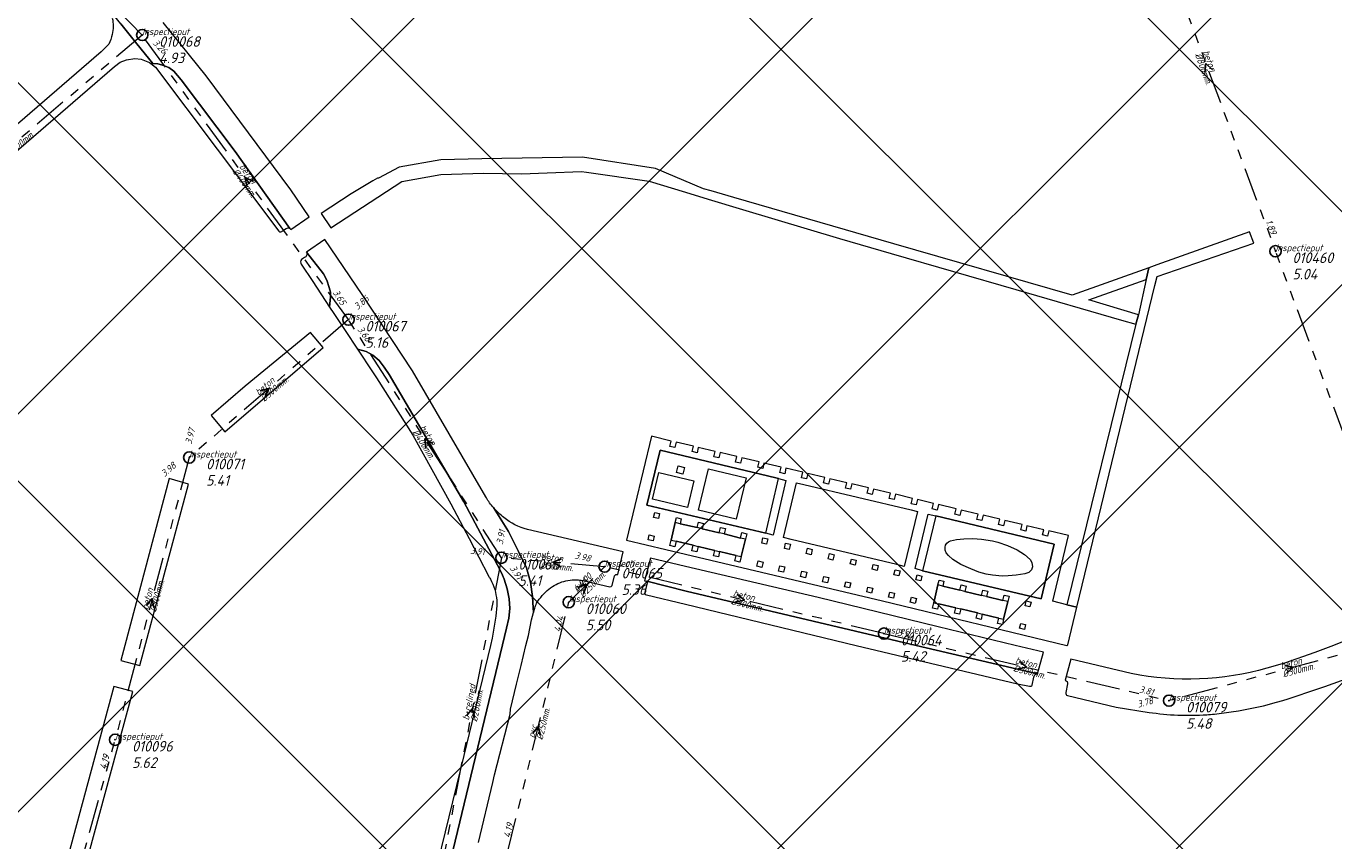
# Model space of a CAD drawing. Extents: x 148869 to 161638, y 453607 to 469810.
# Tile 403 of 656: x 153883 to 154115, y 463465 to 463610. Entities that reach past the tile are written whole.
import ezdxf

# ---------------------------------------------------------------- set-up
doc = ezdxf.new("R2010")
doc.units = 0
doc.header["$PDMODE"] = 32
doc.header["$PDSIZE"] = 2
doc.linetypes.add('RI-GWA', pattern=[18.45, 6, -1.8, 1.75, -1.8, 1.75, -1.8, 1.75, -1.8])
doc.layers.get('0').update_dxf_attribs({"linetype": 'CONTINUOUS'})
doc.layers.get('DEFPOINTS').update_dxf_attribs({"linetype": 'CONTINUOUS'})
doc.layers.add('2023 hatch', color=90, linetype='CONTINUOUS')
for name, color, linetype, lineweight in [('B-OI-RI-GWA-MATERIAAL-T18', 10, 'CONTINUOUS', 18), ('B-OI-RI-GWA-PUTDEKSELHOOGTE-T25', 10, 'CONTINUOUS', 25), ('B-OI-RI-GWA_BOB-T18', 10, 'CONTINUOUS', 18), ('B-OI-RI-GWA_DIAMETER-T18', 10, 'CONTINUOUS', 18), ('B-OI-RI-GWA_PUTNUMMER-T18', 10, 'CONTINUOUS', 18), ('B-OI-RI-GWA_RIOOLPUT-S', 10, 'CONTINUOUS', 25), ('B-OI-RI-GWA_TRANSPORTLEIDING-G', 10, 'RI-GWA', 18), ('B-OI-RI-STROOMRICHTING-S', 252, 'CONTINUOUS', 25), ('B-RO-VH-VERHARDING_ASFALT-GV', 251, 'CONTINUOUS', 18), ('B-RO-VH-VERHARDING_HALFVERHARDING-GV', 251, 'CONTINUOUS', 18), ('B-RO-VH-VERHARDING_HALFVERHARDING_GRIND-GV', 251, 'CONTINUOUS', 18), ('B-RO-VH-VERHARDING_STRAATBAKSTEEN-GV', 251, 'CONTINUOUS', 18)]:
    doc.layers.add(name, color=color, linetype=linetype, lineweight=lineweight)
doc.styles.add('NLCS-ISO-M500-T18_CURSIEF', font='NLCS-ISO.ttf', dxfattribs={"oblique": 15, "height": 0.9})
doc.styles.add('NLCS-ISO-M750-T25_CURSIEF', font='NLCS-ISO.ttf', dxfattribs={"oblique": 15, "height": 1.875})

# ---------------------------------------------------------------- blocks, each defined once
blk = doc.blocks.new('ACMAP_ANN_TEMPLATE_gwa-diam')
at = {"color": 0, "linetype": 'ByBlock', "style": 'NLCS-ISO-M500-T18_CURSIEF', "oblique": 15}
blk.add_attdef('gwa-diam', (-2.2, -1.3), '', height=1.2, dxfattribs=at)
blk = doc.blocks.new('ACMAP_ANN_TEMPLATE_gwa-materiaal')
at = {"color": 0, "linetype": 'ByBlock', "style": 'NLCS-ISO-M500-T18_CURSIEF', "oblique": 15}
blk.add_attdef('gwa-mat', (-2.2, 0.2), '', height=1.2, dxfattribs=at)
blk = doc.blocks.new('ACMAP_ANN_TEMPLATE_gwa-nap-l')
at = {"color": 0, "linetype": 'ByBlock', "style": 'NLCS-ISO-M500-T18_CURSIEF', "oblique": 15}
blk.add_attdef('gwa-nap-l', (2.3, 0.2), '', height=1.2, dxfattribs=at)
blk = doc.blocks.new('ACMAP_ANN_TEMPLATE_gwa-nap-r')
at = {"color": 0, "linetype": 'ByBlock', "style": 'NLCS-ISO-M500-T18_CURSIEF', "oblique": 15}
blk.add_attdef('gwa-nap-r', (-5.6, 0.2), '', height=1.2, dxfattribs=at)
blk = doc.blocks.new('ACMAP_ANN_TEMPLATE_gwa-puth')
at = {"color": 0, "linetype": 'ByBlock', "style": 'NLCS-ISO-M750-T25_CURSIEF', "oblique": 15}
blk.add_attdef('gwa-puth', (3, -5), '', height=1.88, dxfattribs=at)
blk = doc.blocks.new('ACMAP_ANN_TEMPLATE_gwa-putnr')
at = {"color": 0, "linetype": 'ByBlock', "style": 'NLCS-ISO-M750-T25_CURSIEF', "oblique": 15}
blk.add_attdef('gwa-putnr', (3, -2.1), '', height=1.88, dxfattribs=at)
blk = doc.blocks.new('ACMAP_ANN_TEMPLATE_type knoop')
at = {"layer": 'DEFPOINTS', "style": 'NLCS-ISO-M500-T18_CURSIEF', "oblique": 15}
blk.add_attdef('type_knoop', (0, 0), '', height=1.2, dxfattribs=at)

msp = doc.modelspace()

# ---------------------------------------------------------------- hatches: boundary and pattern name
at = {"layer": '2023 hatch'}
h = msp.add_hatch(dxfattribs=at)
h.set_pattern_fill('L45L135', color=256, scale=49.98)
h.set_pattern_definition([(45, (0, 0), (-35.341197, 35.341197), []), (135, (0, 0), (-35.341197, -35.341197), [])])
h.paths.add_polyline_path([(155033.65, 463387.49), (154736.21, 463174.82), (154703.82, 463157.03), (154669.13, 463116.73), (154497.36, 463128.81), (154485.96, 463103.35), (154403, 462810.28), (154029.41, 462913.19), (153921.91, 462926.36), (153533.06, 462959.92), (153521.58, 463046.87), (153065.73, 463131.59), (152840.09, 463157.69), (152602.55, 463321.62), (152457.44, 463373.38), (152283.77, 463566.95), (152230.15, 463641.33), (152156.25, 463699.58), (152012.16, 463887.19), (152009.38, 463939.89), (151991.35, 464191.03), (152103.19, 464343.83), (152153.39, 464455.21), (152151.03, 464561.94), (152249.45, 464811.76), (152130.92, 465032.5), (152332.42, 465169.93), (152738.18, 465252.75), (152947.54, 465152.17), (153150.32, 465023.39), (153302.02, 464886.05), (153728.6, 464650.43), (153874.6, 464567.83), (153954.88, 464501.43), (153988.94, 464472.57), (154027.82, 464422.75), (154193.47, 464138.07), (154280.01, 463968.67), (154339.28, 463993.19), (154494.94, 463873.13), (154622.49, 463821.49), (154755.92, 463721.99), (154868.72, 463597.28)])

# ---------------------------------------------------------------- linework, layer by layer
at = {"layer": 'B-OI-RI-GWA_RIOOLPUT-S', "color": 251}
for p in [(153903.61, 463608.38), (154104.7, 463570), (153940.21, 463557.85), (153911.95, 463533.38), (153967.35, 463515.58), (153985.66, 463514), (153979.3, 463507.7), (154035.23, 463502.13), (154085.82, 463490.22), (153898.81, 463483.28)]:
    msp.add_point(p, dxfattribs=at)
at = {"layer": 'B-OI-RI-GWA_TRANSPORTLEIDING-G', "color": 251}
for p, q in [((153903.61, 463608.38), (153870.41, 463641.94)), ((154080, 463636.6), (154104.7, 463570)), ((153903.61, 463608.38), (153858.44, 463570.02)), ((153940.21, 463557.85), (153903.61, 463608.38)), ((154130, 463502.1), (154104.7, 463570)), ((153940.21, 463557.85), (153911.95, 463533.38)), ((153967.35, 463515.58), (153940.21, 463557.85)), ((153911.95, 463533.38), (153898.81, 463483.28)), ((153967.35, 463515.58), (153957, 463462)), ((153985.66, 463514), (153967.35, 463515.58)), ((153979.3, 463507.7), (153985.66, 463514)), ((154035.23, 463502.13), (153985.66, 463514)), ((153968.5, 463463.5), (153979.3, 463507.7)), ((154035.23, 463502.13), (154085.82, 463490.22)), ((154130, 463502.1), (154085.82, 463490.22)), ((153884.47, 463431.21), (153898.81, 463483.28))]:
    msp.add_line(p, q, dxfattribs=at)
at = {"layer": 'B-OI-RI-STROOMRICHTING-S', "color": 251}
for points in [[(154093.52, 463602.2), (154092.35, 463603.3), (154092.17, 463601.7)], [(153923.33, 463582.37), (153921.9, 463583.11), (153922.17, 463581.53)], [(153924.52, 463545.22), (153926.08, 463545.61), (153925.45, 463544.13)], [(153955.15, 463535.89), (153953.77, 463536.71), (153953.95, 463535.11)], [(153977.99, 463515.38), (153976.51, 463514.79), (153977.88, 463513.95)], [(153980.82, 463510.31), (153982.48, 463510.85), (153981.92, 463509.2)], [(154009.2, 463509.1), (154010.45, 463508.07), (154008.88, 463507.7)], [(153904.32, 463507.12), (153905.38, 463508.33), (153905.7, 463506.75)], [(154059.29, 463497.21), (154060.52, 463496.17), (154058.95, 463495.8)], [(154106.33, 463496.48), (154107.9, 463496.16), (154106.7, 463495.09)], [(153961.18, 463487.51), (153962.17, 463488.79), (153962.61, 463487.24)], [(153972.86, 463484.37), (153973.89, 463485.6), (153974.26, 463484.03)]]:
    msp.add_lwpolyline(points, dxfattribs=at)
at = {"layer": 'B-RO-VH-VERHARDING_ASFALT-GV', "flags": 128}
for points in [[(153899.82, 463610.36), (153902.65, 463606.83), (153905.47, 463603.3), (153906.41, 463603.25), (153907.06, 463603.11), (153908.32, 463602.62), (153909.24, 463601.97), (153910.55, 463600.43), (153920.13, 463587.72), (153929.82, 463574.04), (153929.83, 463574.03), (153929.97, 463573.86), (153933.24, 463576.12), (153930, 463580.87), (153914.98, 463601.14), (153907.34, 463610.59)], [(153929.82, 463574.04), (153920.13, 463587.72), (153910.55, 463600.43), (153909.24, 463601.97), (153908.32, 463602.62), (153907.06, 463603.11), (153906.41, 463603.25), (153905.47, 463603.3), (153905.12, 463603.32), (153905.98, 463602.67), (153927.84, 463573.57)], [(153928.52, 463573.6), (153929.18, 463574.01)], [(153936.01, 463572.05), (153932.74, 463569.86), (153935.77, 463565.97), (153936.39, 463564.87), (153936.8, 463563.55), (153937.01, 463562.72), (153937.03, 463561.93), (153936.86, 463560.09), (153937.62, 463558.93), (153939.61, 463555.93), (153941.81, 463552.62), (153943.33, 463552.22), (153944.55, 463551.56), (153945.65, 463550.58), (153946.54, 463549.43), (153947.43, 463548.09), (153960.67, 463525.54), (153967.14, 463513.38), (153967.54, 463512.47), (153967.85, 463511.76), (153968.37, 463510.06), (153968.72, 463508.32), (153968.82, 463506.55), (153968.66, 463504.89), (153968.24, 463503.06), (153967.54, 463500.12), (153949.56, 463425.5)], [(153964.67, 463526.23), (153964.59, 463526.37), (153951.59, 463548.76), (153942.65, 463562.31), (153936.01, 463572.05)], [(153931.83, 463567.68), (153933.86, 463564.61), (153936.86, 463560.09), (153937.03, 463561.93), (153937.01, 463562.72), (153936.8, 463563.55), (153936.39, 463564.87), (153935.77, 463565.97), (153932.74, 463569.86)], [(153932.41, 463568.86), (153931.87, 463568.55)], [(153941.81, 463552.62), (153944.5, 463548.58), (153945.17, 463547.54), (153951.62, 463537.34), (153958.35, 463525.15), (153961.64, 463519.02), (153965.04, 463512.36)], [(153949.56, 463425.5), (153967.54, 463500.12), (153968.24, 463503.06), (153968.66, 463504.89), (153968.82, 463506.55), (153968.72, 463508.32), (153968.37, 463510.06), (153967.85, 463511.76), (153967.54, 463512.47), (153967.14, 463513.38), (153960.67, 463525.54), (153947.43, 463548.09), (153946.54, 463549.43), (153945.65, 463550.58), (153944.55, 463551.56), (153943.33, 463552.22), (153941.81, 463552.62)], [(153963.29, 463465.06), (153965.84, 463475.68), (153966.14, 463477.08), (153968.89, 463487.84), (153968.94, 463488.73), (153970.01, 463493.12), (153970.83, 463496.47), (153971.7, 463500), (153972.14, 463501.78), (153972.67, 463504.57), (153973.03, 463505.84), (153972.99, 463506.68), (153972.88, 463508.72), (153972.53, 463511.25), (153971.78, 463513.78), (153970.35, 463516.72), (153968.58, 463520.22), (153965.92, 463524.48)], [(153965.92, 463524.48), (153968.58, 463520.22), (153970.35, 463516.72), (153971.78, 463513.78), (153972.53, 463511.25), (153972.88, 463508.72), (153972.99, 463506.68), (153973.03, 463505.84), (153973.25, 463506.62)], [(153987.99, 463512.64), (153988.95, 463516.63), (153971.96, 463520.61)], [(153993.79, 463515.5), (153992.76, 463511.5), (153992.99, 463511.45)], [(153993.11, 463511.41), (153993.14, 463511.4), (154000.13, 463509.68), (154040.95, 463500), (154062.45, 463494.96), (154062.47, 463494.96), (154063.51, 463498.8), (154058.51, 463500), (154044.86, 463503.3), (154023.55, 463508.54), (154000, 463514.06), (153993.79, 463515.5)], [(153986.97, 463510.65), (153987.4, 463512.35)], [(153982.81, 463511.3), (153986.58, 463510.43)], [(153993.24, 463511.31), (153992.73, 463509.26)], [(154062.45, 463494.96), (154040.95, 463500), (154000.13, 463509.68), (153993.14, 463511.4)], [(153966.51, 463508.01), (153966.55, 463507.12), (153966.34, 463505.21), (153965.69, 463501.31), (153965.38, 463500), (153960.7, 463480.51), (153947.38, 463426.02)], [(153993.09, 463509), (154000, 463507.34), (154030.3, 463500), (154058.93, 463493.19), (154061.04, 463492.79)], [(154093.87, 463487.83), (154096.83, 463488.22), (154098.14, 463488.39), (154102.55, 463489.27), (154104.86, 463489.94), (154106.02, 463490.27), (154106.97, 463490.54), (154108.37, 463491.01), (154110.77, 463491.82), (154113.48, 463492.72), (154123.61, 463496.38), (154122.24, 463500), (154121.31, 463502.61), (154121.11, 463502.5)], [(154119.26, 463501.74), (154114.98, 463500), (154111.65, 463498.75), (154106.31, 463496.89), (154103.17, 463495.97)], [(154079.11, 463495.01), (154068.4, 463497.61), (154067.36, 463493.83)], [(154061.52, 463492.99), (154061.83, 463494.36)], [(154067.78, 463493.18), (154067.48, 463491.64)], [(154067.78, 463491.16), (154076.43, 463489.05), (154082.26, 463488.14)]]:
    msp.add_lwpolyline(points, dxfattribs=at)
at = {"layer": 'B-RO-VH-VERHARDING_ASFALT-GV'}
for points in [[(153929.18, 463574.01, -0.392578), (153929.82, 463574.04)], [(153927.84, 463573.57, 0.456912), (153928.52, 463573.6)], [(153932.74, 463569.86, -0.17983), (153932.77, 463569.22)], [(153931.87, 463568.55, 0.323667), (153931.83, 463567.68)], [(153932.77, 463569.22, -0.253488), (153932.41, 463568.86)], [(153965.92, 463524.48, -0.047433), (153964.67, 463526.23)], [(153967.79, 463522.74, -0.056245), (153965.92, 463524.48)], [(153971.96, 463520.61, -0.116859), (153967.79, 463522.74)], [(153965.04, 463512.36, -0.019186), (153965.38, 463511.8)], [(153965.38, 463511.8, -0.108214), (153966.51, 463508.01)], [(153977.04, 463510.85, -0.098133), (153979.89, 463511.66)], [(153979.89, 463511.66, -0.093764), (153982.81, 463511.3)], [(153987.4, 463512.35, -0.297537), (153987.99, 463512.64)], [(153992.99, 463511.45, -0.081257), (153993.11, 463511.41)], [(153973.6, 463507.52, -0.085231), (153975.77, 463510.03)], [(153975.77, 463510.03, -0.049973), (153977.04, 463510.85)], [(153986.58, 463510.43, 0.305918), (153986.97, 463510.65)], [(153992.73, 463509.26, 0.217937), (153993.09, 463509)], [(153993.14, 463511.4, -0.086309), (153993.24, 463511.31)], [(153973.25, 463506.62, -0.054512), (153973.6, 463507.52)], [(154103.17, 463495.97, -0.117998), (154079.11, 463495.01)], [(154061.04, 463492.79, 0.373426), (154061.52, 463492.99)], [(154061.83, 463494.36, -0.42551), (154062.45, 463494.96)], [(154067.36, 463493.83, -0.410029), (154067.78, 463493.18)], [(154067.48, 463491.64, 0.433095), (154067.78, 463491.16)], [(154082.26, 463488.14, 0.052994), (154092.49, 463487.72)], [(154092.49, 463487.72, 0.007245), (154093.87, 463487.83)]]:
    msp.add_lwpolyline(points, format="xyb", dxfattribs=at)
at = {"layer": 'B-RO-VH-VERHARDING_HALFVERHARDING-GV', "flags": 128}
msp.add_lwpolyline([(154100.1, 463573.46), (154083.65, 463567.58), (154082.24, 463567.07), (154081.74, 463564.97), (154080.39, 463558.71), (154079.92, 463557.02), (154067.7, 463507.24), (154069.43, 463506.82), (154069.44, 463506.82), (154083.3, 463563.89), (154083.69, 463565.51), (154100.85, 463571.45)], close=True, dxfattribs=at)
at = {"layer": 'B-RO-VH-VERHARDING_HALFVERHARDING_GRIND-GV', "flags": 128}
for points in [[(154004.55, 463580.72), (154003.18, 463581.1), (153994.71, 463584.67), (153981.73, 463586.72), (153963.86, 463586.39), (153956.57, 463586.21), (153949.18, 463584.94), (153949.06, 463584.88), (153945.63, 463583.02), (153945.53, 463582.97), (153945.38, 463582.95), (153944.53, 463582.5), (153940.67, 463580.16), (153935.34, 463576.68), (153937.05, 463574.15), (153949.68, 463582.35), (153956.6, 463583.59), (153964.19, 463583.83), (153970.92, 463583.75), (153975.48, 463583.92), (153981.58, 463584.14), (153982.45, 463584.01), (153993.54, 463582.42), (154000, 463580.46), (154004.05, 463579.23), (154010.13, 463577.39), (154027.36, 463572.28), (154036.49, 463569.62), (154058.61, 463563.18), (154077.35, 463557.76), (154079.92, 463557.02), (154080.39, 463558.71), (154071.59, 463561.34), (154081.74, 463564.97), (154082.24, 463567.07), (154068.59, 463562.17), (154036.99, 463571.32), (154008.57, 463579.55)], [(154056.68, 463522.21), (154056.45, 463521.26), (154055.57, 463521.47), (154055.8, 463522.42), (154052.82, 463523.14), (154052.59, 463522.18), (154051.72, 463522.39), (154051.94, 463523.35), (154048.92, 463524.06), (154048.69, 463523.11), (154047.82, 463523.32), (154048.04, 463524.27), (154044.88, 463525.01), (154044.65, 463524.06), (154043.78, 463524.26), (154044, 463525.22), (154041.17, 463525.9), (154040.94, 463524.95), (154040.07, 463525.16), (154040.3, 463526.11), (154037.25, 463526.85), (154037.02, 463525.9), (154036.15, 463526.12), (154036.38, 463527.07), (154033.38, 463527.78), (154033.15, 463526.83), (154032.27, 463527.03), (154032.5, 463527.99), (154029.5, 463528.69), (154029.27, 463527.74), (154028.4, 463527.94), (154028.62, 463528.9), (154025.59, 463529.62), (154025.36, 463528.66), (154024.49, 463528.87), (154024.71, 463529.82), (154021.69, 463530.54), (154021.46, 463529.59), (154020.59, 463529.8), (154020.82, 463530.75), (154017.83, 463531.46), (154017.61, 463530.51), (154016.73, 463530.71), (154016.96, 463531.67), (154013.93, 463532.39), (154013.71, 463531.44), (154012.83, 463531.64), (154013.06, 463532.6), (154010.01, 463533.33), (154009.79, 463532.37), (154008.91, 463532.58), (154009.14, 463533.54), (154006.15, 463534.26), (154005.92, 463533.3), (154005.05, 463533.51), (154005.28, 463534.47), (154002.28, 463535.17), (154002.06, 463534.22), (154001.18, 463534.42), (154001.41, 463535.38), (153998.35, 463536.1), (153998.13, 463535.14), (153997.24, 463535.34), (153997.46, 463536.3), (153993.98, 463537.15), (153989.54, 463518.68), (154000, 463516.25), (154034.97, 463507.94), (154067.7, 463500), (154067.82, 463500.12), (154069.44, 463506.82), (154069.43, 463506.82), (154067.7, 463507.24), (154065.16, 463507.88), (154067.94, 463519.54), (154064.47, 463520.34), (154064.24, 463519.42), (154063.37, 463519.63), (154063.59, 463520.55), (154060.6, 463521.28), (154060.37, 463520.32), (154059.49, 463520.53), (154059.72, 463521.49)], [(154014.25, 463519.97), (154016.49, 463529.67), (154016.01, 463529.79), (153995.5, 463534.67), (153993.15, 463524.91)], [(154016.49, 463529.67), (154017.81, 463529.32), (154015.58, 463519.58), (154014.25, 463519.97), (153993.15, 463524.91), (153995.5, 463534.67), (154016.01, 463529.79)], [(154000.35, 463524.49), (153994.13, 463525.99), (153995.29, 463530.74), (154001.49, 463529.23)], [(153998.68, 463531.88), (153999.81, 463531.61), (153999.53, 463530.44), (153998.4, 463530.71)], [(154002.31, 463524.02), (154004.09, 463531.38), (154010.78, 463529.78), (154009.02, 463522.41)], [(154040.06, 463524.1), (154041.15, 463523.81), (154038.81, 463514.06), (154037.49, 463514.4), (154018.76, 463518.85), (154017.39, 463519.17), (154019.72, 463528.88), (154021.01, 463528.58)], [(153994.35, 463522.74), (153994.54, 463523.61), (153995.4, 463523.42), (153995.21, 463522.55)], [(154042.05, 463513.27), (154040.75, 463513.66), (154043.06, 463523.35), (154044.44, 463523.01), (154065.44, 463518.01), (154063.11, 463508.29)], [(154042.05, 463513.27), (154063.11, 463508.29), (154065.44, 463518.01), (154044.44, 463523.01)], [(154002.24, 463517.59), (154002.02, 463516.64), (154001.14, 463516.84), (154001.37, 463517.8), (153998.35, 463518.5), (153998.13, 463517.54), (153997.25, 463517.75), (153997.48, 463518.7), (153998.2, 463521.84), (153998.41, 463522.71), (153999.26, 463522.51), (153999.05, 463521.63), (154002.1, 463520.93), (154002.32, 463521.88), (154003.2, 463521.68), (154002.98, 463520.72), (154005.99, 463520.02), (154006.21, 463520.97), (154007.09, 463520.76), (154006.86, 463519.81), (154009.78, 463519.09), (154010.02, 463520.04), (154010.89, 463519.82), (154010.66, 463518.87), (154009.87, 463515.78), (154009.64, 463514.82), (154008.77, 463515.03), (154008.99, 463515.98), (154006.07, 463516.67), (154005.84, 463515.72), (154004.97, 463515.93), (154005.2, 463516.88)], [(154002.1, 463520.93), (153999.05, 463521.63), (153998.2, 463521.84), (153997.48, 463518.7), (153998.35, 463518.5), (154001.37, 463517.8), (154002.24, 463517.59), (154005.2, 463516.88), (154006.07, 463516.67), (154008.99, 463515.98), (154009.87, 463515.78), (154010.66, 463518.87), (154009.78, 463519.09), (154006.86, 463519.81), (154005.99, 463520.02), (154002.98, 463520.72)], [(153994.45, 463519.44), (153994.26, 463518.59), (153993.4, 463518.78), (153993.59, 463519.63)], [(154014.41, 463517.99), (154013.53, 463518.19), (154013.76, 463519.15), (154014.63, 463518.94)], [(154046.7, 463518.44), (154047.05, 463518.57), (154048.09, 463518.81), (154049.42, 463518.94), (154050.97, 463519), (154052.53, 463518.88), (154054.49, 463518.6), (154055.44, 463518.34), (154057.15, 463517.74), (154058.83, 463516.97), (154060.14, 463516.14), (154061.19, 463515.28), (154061.48, 463514.72), (154061.6, 463513.97), (154061.41, 463513.44), (154060.95, 463512.98), (154060.23, 463512.75), (154058.66, 463512.47), (154057.29, 463512.36), (154056.17, 463512.34), (154054.47, 463512.47), (154053.37, 463512.68), (154052.07, 463513.05), (154050.64, 463513.6), (154048.84, 463514.41), (154047.45, 463515.3), (154046.65, 463515.97), (154046.25, 463516.46), (154046.06, 463516.95), (154046.06, 463517.46), (154046.17, 463517.8), (154046.38, 463518.16)], [(154018.65, 463518), (154018.42, 463517.04), (154017.55, 463517.25), (154017.77, 463518.2)], [(154021.4, 463516.32), (154021.64, 463517.27), (154022.51, 463517.06), (154022.28, 463516.1)], [(154026.18, 463515.18), (154025.31, 463515.38), (154025.54, 463516.34), (154026.41, 463516.13)], [(154012.9, 463515.04), (154013.78, 463514.83), (154013.55, 463513.88), (154012.67, 463514.09)], [(154017.62, 463513.96), (154017.41, 463513), (154016.53, 463513.2), (154016.74, 463514.15)], [(154030.1, 463514.27), (154029.22, 463514.48), (154029.44, 463515.36), (154030.31, 463515.14)], [(154033.33, 463514.41), (154034.2, 463514.2), (154033.99, 463513.32), (154033.12, 463513.54)], [(154020.66, 463513.21), (154021.54, 463513), (154021.3, 463512.05), (154020.43, 463512.26)], [(154025.21, 463511.12), (154024.34, 463511.32), (154024.56, 463512.28), (154025.44, 463512.07)], [(154038.07, 463513.26), (154037.87, 463512.38), (154036.99, 463512.58), (154037.19, 463513.46)], [(154041.76, 463511.46), (154040.88, 463511.68), (154041.1, 463512.55), (154041.97, 463512.34)], [(154055.58, 463504.89), (154052.67, 463505.58), (154052.45, 463504.63), (154051.57, 463504.84), (154051.8, 463505.79), (154048.84, 463506.51), (154048.61, 463505.56), (154047.73, 463505.77), (154047.96, 463506.72), (154044.95, 463507.41), (154044.73, 463506.45), (154043.85, 463506.66), (154044.08, 463507.61), (154044.8, 463510.76), (154044.99, 463511.59), (154045.85, 463511.4), (154045.67, 463510.57), (154048.7, 463509.82), (154048.92, 463510.78), (154049.8, 463510.57), (154049.57, 463509.61), (154052.56, 463508.9), (154052.78, 463509.86), (154053.66, 463509.65), (154053.43, 463508.69), (154056.34, 463508), (154056.56, 463508.95), (154057.44, 463508.75), (154057.21, 463507.79), (154056.46, 463504.69), (154056.23, 463503.73), (154055.36, 463503.94)], [(154029.33, 463511.12), (154029.12, 463510.24), (154028.24, 463510.45), (154028.45, 463511.33)], [(154033.04, 463509.31), (154032.16, 463509.51), (154032.36, 463510.39), (154033.24, 463510.19)], [(154036.91, 463508.4), (154036.03, 463508.61), (154036.24, 463509.49), (154037.12, 463509.28)], [(154049.57, 463509.61), (154048.7, 463509.82), (154045.67, 463510.57), (154044.8, 463510.76), (154044.08, 463507.61), (154044.95, 463507.41), (154047.96, 463506.72), (154048.84, 463506.51), (154051.8, 463505.79), (154052.67, 463505.58), (154055.58, 463504.89), (154056.46, 463504.69), (154057.21, 463507.79), (154056.34, 463508), (154053.43, 463508.69), (154052.56, 463508.9)], [(154040.78, 463507.48), (154039.9, 463507.69), (154040.11, 463508.57), (154040.99, 463508.36)], [(154061.35, 463507.73), (154061.13, 463506.85), (154060.26, 463507.07), (154060.47, 463507.94)], [(154059.27, 463503.07), (154059.49, 463503.94), (154060.36, 463503.73), (154060.15, 463502.85)]]:
    msp.add_lwpolyline(points, close=True, dxfattribs=at)
at = {"layer": 'B-RO-VH-VERHARDING_STRAATBAKSTEEN-GV', "flags": 128}
for points in [[(153861.5, 463575.36), (153863.79, 463572.67), (153898.69, 463602.77), (153899.72, 463603.53), (153900.82, 463603.99), (153902.29, 463604.2), (153903.42, 463604.09), (153904.89, 463603.49), (153905.12, 463603.32), (153905.47, 463603.3), (153902.65, 463606.83), (153899.82, 463610.36), (153897, 463613.88), (153897.91, 463612.43)], [(153897.69, 463606.78), (153896.3, 463605.4), (153873.56, 463585.77), (153861.5, 463575.36)]]:
    msp.add_lwpolyline(points, dxfattribs=at)
at = {"layer": 'B-RO-VH-VERHARDING_STRAATBAKSTEEN-GV'}
for points in [[(153898.29, 463611.36, -0.131927), (153898.25, 463608.47)], [(153898.25, 463608.47, -0.072772), (153897.69, 463606.78)]]:
    msp.add_lwpolyline(points, format="xyb", dxfattribs=at)
at = {"layer": 'B-RO-VH-VERHARDING_STRAATBAKSTEEN-GV', "flags": 128}
for points in [[(153935.7, 463552.92), (153933.49, 463555.55), (153921.88, 463546.05), (153915.86, 463540.84), (153918.29, 463537.94)], [(153899.83, 463497.32), (153903.21, 463496.43), (153911.84, 463528.65), (153908.41, 463529.63), (153900.55, 463500)], [(153889.95, 463460.73), (153893.26, 463459.78), (153901.96, 463491.82), (153898.58, 463492.73)]]:
    msp.add_lwpolyline(points, close=True, dxfattribs=at)

# ---------------------------------------------------------------- block references
at = {"layer": 'B-OI-RI-GWA-MATERIAAL-T18', "color": 251}
for p, rotation, values in [((154092.35, 463603.3), 290.3483501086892, {'gwa-mat': 'beton'}), ((153921.91, 463583.11), 305.9166479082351, {'gwa-mat': 'beton'}), ((153926.08, 463545.61), 40.88890161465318, {'gwa-mat': 'beton'}), ((153953.78, 463536.72), 302.7030160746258, {'gwa-mat': 'beton'}), ((153976.51, 463514.79), 355.0680702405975, {'gwa-mat': 'beton'}), ((153982.48, 463510.85), 44.72845805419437, {'gwa-mat': 'pvc'}), ((153905.38, 463508.33), 75.30373319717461, {'gwa-mat': 'beton'}), ((154010.45, 463508.07), 346.5335601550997, {'gwa-mat': 'beton'}), ((154060.52, 463496.17), 346.752536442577, {'gwa-mat': 'beton'}), ((154107.91, 463496.16), 15.05081346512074, {'gwa-mat': 'beton'}), ((153962.17, 463488.79), 79.06688608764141, {'gwa-mat': 'b+relined'}), ((153973.9, 463485.6), 76.26916824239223, {'gwa-mat': 'pvc'})]:
    msp.add_blockref('ACMAP_ANN_TEMPLATE_gwa-materiaal', p, dxfattribs=dict(at, rotation=rotation)).add_auto_attribs(values)
at = {"layer": 'B-OI-RI-GWA-PUTDEKSELHOOGTE-T25', "color": 251}
for p, values in [((153903.61, 463608.38), {'gwa-puth': '4.93'}), ((154104.7, 463570), {'gwa-puth': '5.04'}), ((153940.21, 463557.85), {'gwa-puth': '5.16'}), ((153911.95, 463533.38), {'gwa-puth': '5.41'}), ((153967.35, 463515.58), {'gwa-puth': '5.41'}), ((153985.66, 463514), {'gwa-puth': '5.36'}), ((153979.3, 463507.7), {'gwa-puth': '5.50'}), ((154035.23, 463502.13), {'gwa-puth': '5.42'}), ((154085.82, 463490.22), {'gwa-puth': '5.48'}), ((153898.81, 463483.28), {'gwa-puth': '5.62'})]:
    msp.add_blockref('ACMAP_ANN_TEMPLATE_gwa-puth', p, dxfattribs=at).add_auto_attribs(values)
at = {"layer": 'B-OI-RI-GWA_BOB-T18', "color": 251}
for name, p, rotation, values in [('ACMAP_ANN_TEMPLATE_gwa-nap-l', (153903.61, 463608.38), 314.6910383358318, {'gwa-nap-l': '3.26'}), ('ACMAP_ANN_TEMPLATE_gwa-nap-r', (154104.7, 463570), 290.4357344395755, {'gwa-nap-r': '1.89'}), ('ACMAP_ANN_TEMPLATE_gwa-nap-r', (154104.7, 463570), 290.3483501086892, {'gwa-nap-r': '1.89'}), ('ACMAP_ANN_TEMPLATE_gwa-nap-r', (153940.21, 463557.85), 302.7030160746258, {'gwa-nap-r': '3.65'}), ('ACMAP_ANN_TEMPLATE_gwa-nap-l', (153940.21, 463557.85), 40.88890161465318, {'gwa-nap-l': '3.86'}), ('ACMAP_ANN_TEMPLATE_gwa-nap-l', (153940.21, 463557.85), 305.9166479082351, {'gwa-nap-l': '3.68'}), ('ACMAP_ANN_TEMPLATE_gwa-nap-l', (153911.95, 463533.38), 75.30373319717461, {'gwa-nap-l': '3.97'}), ('ACMAP_ANN_TEMPLATE_gwa-nap-r', (153911.95, 463533.38), 40.88890161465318, {'gwa-nap-r': '3.98'}), ('ACMAP_ANN_TEMPLATE_gwa-nap-l', (153967.35, 463515.58), 79.06688608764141, {'gwa-nap-l': '3.91'}), ('ACMAP_ANN_TEMPLATE_gwa-nap-r', (153967.35, 463515.58), 355.0680702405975, {'gwa-nap-r': '3.91'}), ('ACMAP_ANN_TEMPLATE_gwa-nap-r', (153985.66, 463514), 346.5335601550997, {'gwa-nap-r': '3.98'}), ('ACMAP_ANN_TEMPLATE_gwa-nap-l', (153967.35, 463515.58), 302.7030160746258, {'gwa-nap-l': '3.91'}), ('ACMAP_ANN_TEMPLATE_gwa-nap-l', (153985.66, 463514), 355.0680702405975, {'gwa-nap-l': '4.00'}), ('ACMAP_ANN_TEMPLATE_gwa-nap-l', (153979.3, 463507.7), 44.72845805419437, {'gwa-nap-l': '4.04'}), ('ACMAP_ANN_TEMPLATE_gwa-nap-r', (153985.66, 463514), 44.72845805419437, {'gwa-nap-r': '4.00'}), ('ACMAP_ANN_TEMPLATE_gwa-nap-r', (153979.3, 463507.7), 76.26916824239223, {'gwa-nap-r': '4.04'}), ('ACMAP_ANN_TEMPLATE_gwa-nap-l', (154035.23, 463502.13), 346.752536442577, {'gwa-nap-l': '3.90'}), ('ACMAP_ANN_TEMPLATE_gwa-nap-l', (154035.23, 463502.13), 346.5335601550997, {'gwa-nap-l': '3.90'}), ('ACMAP_ANN_TEMPLATE_gwa-nap-r', (154085.82, 463490.22), 15.05081346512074, {'gwa-nap-r': '3.78'}), ('ACMAP_ANN_TEMPLATE_gwa-nap-r', (154085.82, 463490.22), 346.752536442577, {'gwa-nap-r': '3.81'}), ('ACMAP_ANN_TEMPLATE_gwa-nap-r', (153898.81, 463483.28), 74.60252373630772, {'gwa-nap-r': '4.19'}), ('ACMAP_ANN_TEMPLATE_gwa-nap-r', (153898.81, 463483.28), 75.30373319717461, {'gwa-nap-r': '4.19'}), ('ACMAP_ANN_TEMPLATE_gwa-nap-l', (153968.5, 463463.5), 76.26916824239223, {'gwa-nap-l': '4.19'})]:
    msp.add_blockref(name, p, dxfattribs=dict(at, rotation=rotation)).add_auto_attribs(values)
at = {"layer": 'B-OI-RI-GWA_DIAMETER-T18', "color": 251}
for p, rotation, values in [((154092.35, 463603.3), 290.3483501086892, {'gwa-diam': '%%c800mm.'}), ((153881.02, 463589.2), 40.33912122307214, {'gwa-diam': '%%c300mm.'}), ((153921.91, 463583.11), 305.9166479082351, {'gwa-diam': '%%c400mm.'}), ((153926.08, 463545.61), 40.88890161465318, {'gwa-diam': '%%c300mm.'}), ((153953.78, 463536.72), 302.7030160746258, {'gwa-diam': '%%c400mm.'}), ((153976.51, 463514.79), 355.0680702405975, {'gwa-diam': '%%c300mm.'}), ((153982.48, 463510.85), 44.72845805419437, {'gwa-diam': '%%c250mm.'}), ((153905.38, 463508.33), 75.30373319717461, {'gwa-diam': '%%c300mm.'}), ((154010.45, 463508.07), 346.5335601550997, {'gwa-diam': '%%c300mm.'}), ((154060.52, 463496.17), 346.752536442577, {'gwa-diam': '%%c300mm.'}), ((154107.91, 463496.16), 15.05081346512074, {'gwa-diam': '%%c300mm.'}), ((153962.17, 463488.79), 79.06688608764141, {'gwa-diam': '%%c280mm.'}), ((153973.9, 463485.6), 76.26916824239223, {'gwa-diam': '%%c250mm.'})]:
    msp.add_blockref('ACMAP_ANN_TEMPLATE_gwa-diam', p, dxfattribs=dict(at, rotation=rotation)).add_auto_attribs(values)
at = {"layer": 'B-OI-RI-GWA_PUTNUMMER-T18', "color": 251}
for p, values in [((153903.61, 463608.38), {'gwa-putnr': '010068'}), ((154104.7, 463570), {'gwa-putnr': '010460'}), ((153940.21, 463557.85), {'gwa-putnr': '010067'}), ((153911.95, 463533.38), {'gwa-putnr': '010071'}), ((153967.35, 463515.58), {'gwa-putnr': '010066'}), ((153985.66, 463514), {'gwa-putnr': '010065'}), ((153979.3, 463507.7), {'gwa-putnr': '010060'}), ((154035.23, 463502.13), {'gwa-putnr': '010064'}), ((154085.82, 463490.22), {'gwa-putnr': '010079'}), ((153898.81, 463483.28), {'gwa-putnr': '010096'})]:
    msp.add_blockref('ACMAP_ANN_TEMPLATE_gwa-putnr', p, dxfattribs=at).add_auto_attribs(values)
at = {"layer": 'DEFPOINTS'}
for p in [(153903.61, 463608.38), (154104.7, 463570), (153940.21, 463557.85), (153911.95, 463533.38), (153967.35, 463515.58), (153985.66, 463514), (153979.3, 463507.7), (154035.23, 463502.13), (154085.82, 463490.22), (153898.81, 463483.28)]:
    msp.add_blockref('ACMAP_ANN_TEMPLATE_type knoop', p, dxfattribs=at).add_auto_attribs({'type_knoop': 'inspectieput'})

doc.saveas('drawing.dxf')
